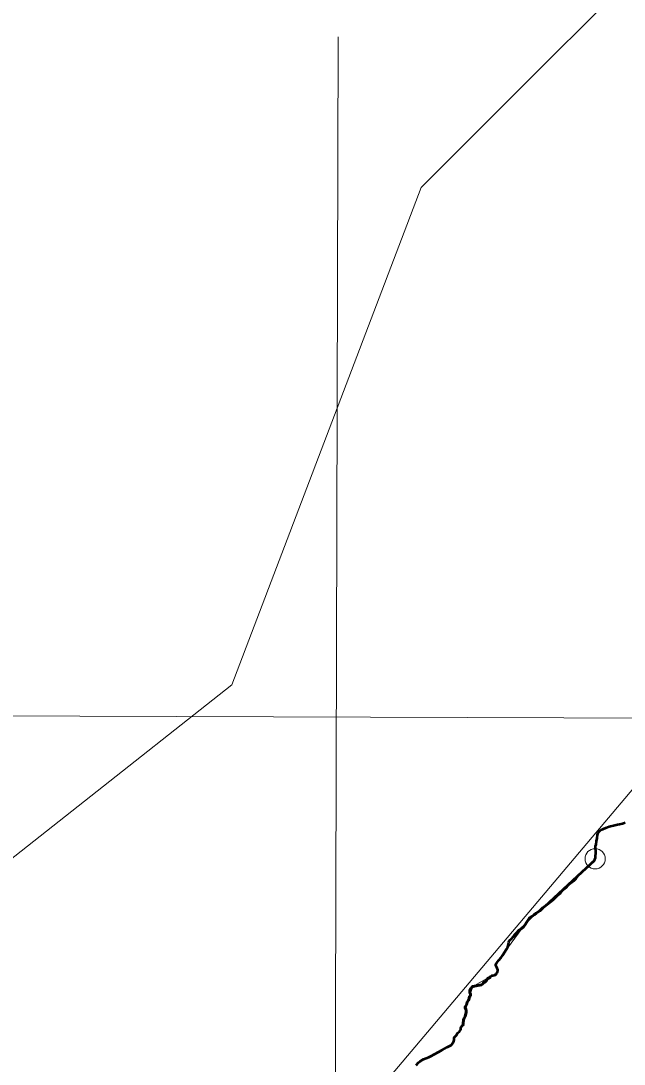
# Model space of a CAD drawing. Extents: x -1643653 to 4543381, y 1624270 to 13878484.
# Drawn here: x 801403 to 803790, y 9020386 to 9024512 of the extents above; entities that cross this region are included whole.
import ezdxf

# ---------------------------------------------------------------- set-up
doc = ezdxf.new("R2010")
doc.units = 0
doc.header["$LTSCALE"] = 160
doc.header["$PDMODE"] = 32
doc.header["$PDSIZE"] = 80
doc.linetypes.add('LONG_DASH_SHORT_DASH', pattern=[9.9, 6, -1.2, 1.5, -1.2])
doc.layers.add('60', color=7, linetype='Continuous', lineweight=13)

msp = doc.modelspace()

# ---------------------------------------------------------------- linework, layer by layer
at = {"layer": '60'}
for points in [[(823245.7, 9024179.7), (820204.4, 9020856.1), (818005.4, 9020013.4), (813888, 9020060.2), (809256, 9023056.2), (807242.3, 9023881), (806074.4, 9024928.7), (804156, 9025022.3), (802986.3, 9023852), (802237.7, 9021885.9), (799804.7, 9019966.6), (798541.4, 9018421.8), (798447.9, 9016221.7), (799570.8, 9015145), (801013.1, 9014888.7), (801568.4, 9014931.4), (802986.3, 9013974.7), (805091.8, 9012944.8), (806027.6, 9012663.9), (806823, 9012055.4), (808788.1, 9011446.8), (809583.5, 9010651), (811055.9, 9009602.9)], [(802658.4, 9024448.3), (802635.4, 9016230.4), (802613.7, 9008888.5)], [(807126, 9013554.3), (805831.2, 9014683.5), (804956.4, 9014561), (803779.5, 9015538.2), (802903.5, 9015653.1), (801522.3, 9016894.9), (800901.2, 9016842.4), (800376.3, 9017157.5), (799886.4, 9016711.1), (799746.4, 9016868.7), (799540.1, 9016834.7), (799794.2, 9017234.1), (799926.4, 9018248.5), (800734.8, 9018666.7), (801270.7, 9019718.2), (802746.2, 9020198.7), (804393.9, 9022148.4), (804477.4, 9023011.8), (804881.1, 9023304.3), (805354.3, 9023555), (806014.4, 9022695.6), (806410.3, 9021665.8)], [(798189.2, 9021774.4), (808147.9, 9021740.4), (813646.1, 9021714.1), (820825.1, 9021670)], [(803793.1, 9021342.4), (803786.5, 9021338.8), (803783.1, 9021337.4), (803770.8, 9021334.6), (803763.1, 9021333.8), (803752.9, 9021331.6), (803730, 9021325.5), (803717.1, 9021320.8), (803707.8, 9021316.7), (803702.2, 9021313.7), (803693.4, 9021308.3), (803689.5, 9021304.5), (803686.9, 9021301), (803685.2, 9021297.6), (803684.2, 9021292.7), (803683.2, 9021280), (803679.7, 9021267.6), (803678.3, 9021255.5), (803676.8, 9021247.8), (803676.7, 9021241.7), (803677.6, 9021227.6), (803675.8, 9021201.5), (803674.8, 9021198.3)], [(803793.1, 9021342.4), (803786.5, 9021338.8), (803783.1, 9021337.4), (803770.8, 9021334.6), (803763.1, 9021333.8), (803752.9, 9021331.6), (803730, 9021325.5), (803717.1, 9021320.8), (803707.8, 9021316.7), (803702.2, 9021313.7), (803693.4, 9021308.3), (803689.5, 9021304.5), (803686.9, 9021301), (803685.2, 9021297.6), (803684.2, 9021292.7), (803683.2, 9021280), (803679.7, 9021267.6), (803678.3, 9021255.5), (803676.8, 9021247.8), (803676.7, 9021241.7), (803677.6, 9021227.6), (803675.8, 9021201.5), (803674.8, 9021198.3)], [(803674.8, 9021198.3), (803401, 9020943.8), (803285.2, 9020785.7), (803287.7, 9020748.3), (803190.9, 9020693.3), (803167.2, 9020623), (803161, 9020609.9), (803164.3, 9020596.2), (803160.6, 9020575.1), (803154.7, 9020561.3), (803151.7, 9020541.5), (803145, 9020533), (803142.3, 9020521.6), (803131.7, 9020510.2), (803125.7, 9020499.1), (803117.8, 9020491.4), (803116.5, 9020480.3), (803108.6, 9020465.6), (803016.9, 9020413.8), (802981.7, 9020397.3), (802967.1, 9020382.6)], [(803674.8, 9021198.3), (803401, 9020943.8), (803285.2, 9020785.7), (803287.7, 9020748.3), (803190.9, 9020693.3), (803167.2, 9020623), (803161, 9020609.9), (803164.3, 9020596.2), (803160.6, 9020575.1), (803154.7, 9020561.3), (803151.7, 9020541.5), (803145, 9020533), (803142.3, 9020521.6), (803131.7, 9020510.2), (803125.7, 9020499.1), (803117.8, 9020491.4), (803116.5, 9020480.3), (803108.6, 9020465.6), (803016.9, 9020413.8), (802981.7, 9020397.3), (802967.1, 9020382.6)]]:
    msp.add_lwpolyline(points, dxfattribs=at)
at = {"layer": '60', "lineweight": 53}
for points in [[(803673.8, 9021195.1), (803675.8, 9021201.5), (803677.6, 9021227.6), (803676.7, 9021241.7), (803676.8, 9021247.8), (803678.3, 9021255.5), (803679.7, 9021267.6), (803683.2, 9021280), (803684.2, 9021292.7), (803685.2, 9021297.6), (803686.9, 9021301), (803689.5, 9021304.5), (803693.4, 9021308.3), (803702.2, 9021313.7), (803707.8, 9021316.7), (803717.1, 9021320.8), (803730, 9021325.5), (803752.9, 9021331.6), (803763.1, 9021333.8), (803770.8, 9021334.6), (803783.1, 9021337.4), (803786.5, 9021338.8), (803793.1, 9021342.4)], [(803286.4, 9020745.2), (803288.9, 9020751.3), (803289.6, 9020754.4), (803289.9, 9020759.4), (803287.9, 9020765.8), (803282.9, 9020774), (803282.5, 9020777.6), (803282.7, 9020780.3), (803285.2, 9020785.7), (803294.2, 9020797.6), (803302.9, 9020808), (803308.7, 9020815.6), (803324.4, 9020840.6), (803329.3, 9020850.2), (803331.1, 9020854.7), (803332.4, 9020860.7), (803333.2, 9020869.2), (803334.4, 9020872.8), (803336, 9020874.8), (803345.5, 9020882.9), (803355.8, 9020896.7), (803364, 9020903.7), (803375, 9020915.7), (803384.1, 9020923.1), (803391, 9020929.9), (803396.5, 9020936.5), (803405.5, 9020951), (803414.3, 9020962.4), (803421.7, 9020968.6), (803433.7, 9020976.5), (803441.1, 9020982.9), (803445.4, 9020986.2), (803456, 9020993), (803467.5, 9021003.9), (803479.1, 9021012.8), (803484.6, 9021018), (803497, 9021026.7), (803508.4, 9021036.1), (803519.7, 9021046.5), (803527.6, 9021054.5), (803537.3, 9021062.4), (803543.7, 9021068.9), (803547, 9021074.6), (803549.4, 9021077.5), (803551.6, 9021079.2), (803555, 9021080.9), (803560.6, 9021085.1), (803568.9, 9021094.8), (803572.2, 9021098), (803582.5, 9021105.5), (803590, 9021111.6), (803599.2, 9021120.8), (803606.2, 9021130.2), (803609.1, 9021133.4), (803619.7, 9021142.4), (803629, 9021152.6), (803633.6, 9021156.4), (803639.3, 9021161.9), (803649.7, 9021170.4), (803655.9, 9021177.5), (803660, 9021181.3), (803667.3, 9021186.5), (803669.8, 9021189), (803673.8, 9021195.1), (803673.8, 9021195.1)], [(803167.8, 9020625.7), (803168.1, 9020631.7), (803174.2, 9020638.7), (803176.4, 9020644.9), (803176.4, 9020650.1), (803176.8, 9020651.8), (803177.7, 9020653.1), (803180.1, 9020655.5), (803181.8, 9020658.9), (803181.7, 9020662.7), (803179.3, 9020669.3), (803178.8, 9020674.2), (803179.5, 9020677.5), (803182.8, 9020686.1), (803188.5, 9020692.2), (803190.9, 9020693.3), (803211, 9020697.9), (803219.1, 9020698), (803225.1, 9020700), (803228.9, 9020702.8), (803232.4, 9020707.1), (803234.5, 9020709.1), (803240.2, 9020712.4), (803243, 9020714.7), (803245.4, 9020717.5), (803248.9, 9020723.4), (803250.9, 9020725.6), (803252.4, 9020726.7), (803257.8, 9020728.9), (803259.8, 9020730.7), (803262.7, 9020734.2), (803266.6, 9020736.3), (803269.8, 9020737.5), (803275.8, 9020738.1), (803280.8, 9020739.2), (803283.9, 9020741.8), (803286.4, 9020745.2)], [(802967.1, 9020382.6), (802975.9, 9020392.9), (802981.7, 9020397.3), (802995.5, 9020405.5), (803016.9, 9020413.8), (803025.5, 9020417.9), (803068, 9020442.2), (803080.8, 9020448.8), (803090, 9020452.9), (803105, 9020462), (803112.2, 9020469.1), (803113.3, 9020471), (803115.8, 9020477.4), (803117.1, 9020483.1), (803117.8, 9020491.4), (803125.7, 9020499.1), (803129.4, 9020506.6), (803131.7, 9020510.2), (803137.8, 9020515.5), (803141.6, 9020519.9), (803143, 9020523.2), (803144.1, 9020530.2), (803145, 9020533), (803146.3, 9020535.2), (803150.9, 9020540), (803152.4, 9020542.9), (803153.3, 9020547.6), (803154.7, 9020561.3), (803157, 9020567.8), (803160.6, 9020575.1), (803164.3, 9020591.8), (803164.3, 9020600.6), (803163.5, 9020603.3), (803161, 9020608.6), (803161, 9020611.2), (803162, 9020613.8), (803167.2, 9020623), (803167.2, 9020623), (803167.8, 9020625.7)]]:
    msp.add_lwpolyline(points, dxfattribs=at)
at = {"layer": '60', "linetype": 'LONG_DASH_SHORT_DASH', "lineweight": 60}
for points in [[(803348.8, 9020887.4), (803355.8, 9020896.7), (803364, 9020903.7), (803375, 9020915.7), (803384.1, 9020923.1), (803391, 9020929.9), (803396.5, 9020936.5), (803405.5, 9020951), (803414.3, 9020962.4), (803421.7, 9020968.6), (803433.7, 9020976.5), (803441.1, 9020982.9), (803445.4, 9020986.2), (803456, 9020993), (803467.5, 9021003.9), (803479.1, 9021012.8), (803484.6, 9021018), (803497, 9021026.7), (803502.7, 9021031.4)], [(803167.8, 9020625.7), (803168.1, 9020631.7), (803174.2, 9020638.7), (803176.4, 9020644.9), (803176.4, 9020650.1), (803176.8, 9020651.8), (803177.7, 9020653.1), (803180.1, 9020655.5), (803181.8, 9020658.9), (803181.7, 9020662.7), (803179.3, 9020669.3), (803178.8, 9020674.2), (803179.5, 9020677.5), (803182.8, 9020686.1), (803188.5, 9020692.2), (803190.9, 9020693.3), (803211, 9020697.9), (803219.1, 9020698), (803225.1, 9020700), (803228.9, 9020702.8), (803232.4, 9020707.1), (803234.5, 9020709.1), (803240.2, 9020712.4), (803243, 9020714.7), (803245.4, 9020717.5), (803248.9, 9020723.4), (803250.9, 9020725.6), (803252.4, 9020726.7), (803257.8, 9020728.9), (803259.8, 9020730.7), (803262.7, 9020734.2)], [(803151.2, 9020540.7), (803152.4, 9020542.9), (803153.3, 9020547.6), (803154.7, 9020561.3), (803157, 9020567.8), (803160.6, 9020575.1), (803164.3, 9020591.8), (803164.3, 9020600.6), (803163.5, 9020603.3), (803161, 9020608.6), (803161, 9020611.2), (803162, 9020613.8), (803167.2, 9020623), (803167.2, 9020623), (803167.8, 9020625.7)]]:
    msp.add_lwpolyline(points, dxfattribs=at)
at = {"layer": '60', "lineweight": 25}
msp.add_spline([(814781, 9009175.5), (814787.2, 9009173.4), (814796.9, 9009173.4), (814799.4, 9009172.4), (814805.1, 9009174.5), (814805.6, 9009176.5), (814811.7, 9009179.5), (814811.7, 9009179.5), (814801.5, 9009181), (814790.7, 9009181.5), (814784.1, 9009183.1), (814777.4, 9009185.1), (814778.4, 9009175.5)], degree=3, dxfattribs=at)
at = {"layer": '60'}
msp.add_point((803674.8, 9021198.3), dxfattribs=at)

doc.saveas('drawing.dxf')
